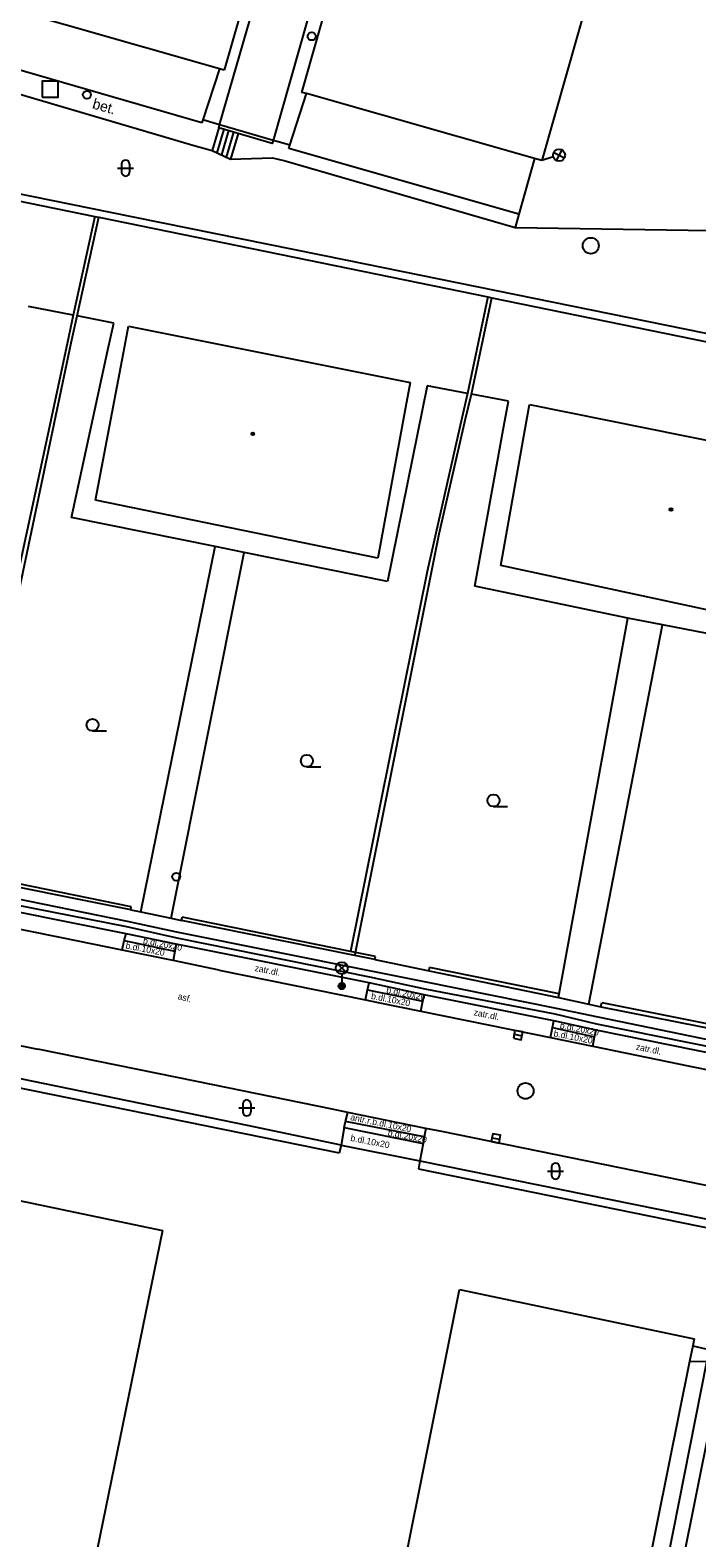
# Model space of a CAD drawing. Extents: x -595546 to -593986, y -1160845 to -1159202.
# Drawn here: x -595376.4 to -595334.8, y -1159560.6 to -1159466.4 of the extents above; entities that cross this region are included whole.
import ezdxf

# ---------------------------------------------------------------- set-up
doc = ezdxf.new("R2010")
doc.units = 0
for name, color, linetype in [('Level 26', 7, 'Continuous'), ('Level 27', 7, 'Continuous'), ('Level 28', 7, 'Continuous'), ('Level 33', 7, 'Continuous'), ('Level 36', 7, 'Continuous'), ('Level 39', 7, 'Continuous'), ('TM - budovy zdene_ betonove - VP', 7, 'Continuous'), ('TM - chodniky - VP', 7, 'Continuous'), ('TM - komunikace - VP', 7, 'Continuous'), ('TM - plot drateny_ kovovy - VP', 7, 'Continuous'), ('TM - podezdivka plotu - VP', 7, 'Continuous'), ('TM - popis povrchu', 7, 'Continuous'), ('TM - rozhrani mezi zpev. plochami mezi sebou - VP', 7, 'Continuous'), ('TM - rozhrani ploch obecne - VP', 7, 'Continuous'), ('TM - schody - VP', 7, 'Continuous'), ('TM - vjezd na pozemek', 7, 'Continuous')]:
    doc.layers.add(name, color=color, linetype=linetype)

msp = doc.modelspace()

# ---------------------------------------------------------------- linework, layer by layer
at = {"layer": 'Level 26'}
msp.add_lwpolyline([(-595375.66, -1159470.58), (-595374.66, -1159470.58), (-595374.66, -1159469.58), (-595375.66, -1159469.58)], close=True, dxfattribs=at)
at = {"layer": 'Level 27'}
for p, q in [((-595346.165, -1159529.123), (-595345.675, -1159529.217)), ((-595347.555, -1159535.583), (-595347.065, -1159535.677))]:
    msp.add_line(p, q, dxfattribs=at)
for points in [[(-595346.213, -1159529.368), (-595345.722, -1159529.463), (-595345.627, -1159528.972), (-595346.118, -1159528.877)], [(-595347.603, -1159535.828), (-595347.112, -1159535.923), (-595347.017, -1159535.432), (-595347.508, -1159535.337)]]:
    msp.add_lwpolyline(points, close=True, dxfattribs=at)
for centre in [(-595341.38, -1159479.86), (-595345.46, -1159532.66)]:
    msp.add_circle(centre, 0.5, dxfattribs=at)
at = {"layer": 'Level 28'}
for centre in [(-595358.82, -1159466.78), (-595372.86, -1159470.43), (-595367.28, -1159519.28)]:
    msp.add_circle(centre, 0.25, dxfattribs=at)
at = {"layer": 'Level 33'}
for p, q in [((-595343.724, -1159474.316), (-595344.44, -1159474.54)), ((-595343.699, -1159474.03), (-595343.034, -1159474.377)), ((-595343.193, -1159473.871), (-595343.54, -1159474.536)), ((-595357.205, -1159525.25), (-595356.675, -1159524.72)), ((-595357.205, -1159524.72), (-595356.675, -1159525.25)), ((-595356.94, -1159525.36), (-595356.94, -1159526.11))]:
    msp.add_line(p, q, dxfattribs=at)
for centre, radius in [((-595343.366, -1159474.204), 0.375), ((-595356.94, -1159524.985), 0.375), ((-595356.94, -1159526.11), 0.2), ((-595356.94, -1159526.11), 0.145), ((-595356.94, -1159526.11), 0.0876)]:
    msp.add_circle(centre, radius, dxfattribs=at)
at = {"layer": 'Level 36'}
for p, q in [((-595370.696, -1159474.766), (-595370.696, -1159475.266)), ((-595370.196, -1159474.766), (-595370.196, -1159475.266)), ((-595370.946, -1159475.016), (-595369.946, -1159475.016)), ((-595372.51, -1159510.175), (-595371.635, -1159510.175)), ((-595359.12, -1159512.415), (-595358.245, -1159512.415)), ((-595347.46, -1159514.895), (-595346.585, -1159514.895)), ((-595363.376, -1159533.726), (-595362.376, -1159533.726)), ((-595363.126, -1159533.476), (-595363.126, -1159533.976)), ((-595362.626, -1159533.476), (-595362.626, -1159533.976)), ((-595344.086, -1159537.666), (-595343.086, -1159537.666)), ((-595343.836, -1159537.416), (-595343.836, -1159537.916)), ((-595343.336, -1159537.416), (-595343.336, -1159537.916))]:
    msp.add_line(p, q, dxfattribs=at)
for centre in [(-595372.51, -1159509.8), (-595359.12, -1159512.04), (-595347.46, -1159514.52)]:
    msp.add_circle(centre, 0.375, dxfattribs=at)
for centre, start, end in [((-595370.446, -1159474.766), 0, 180), ((-595370.446, -1159475.266), 180, 0), ((-595362.876, -1159533.476), 0, 180), ((-595362.876, -1159533.976), 180, 0), ((-595343.586, -1159537.416), 0, 180), ((-595343.586, -1159537.916), 180, 0)]:
    msp.add_arc(centre, 0.25, start, end, dxfattribs=at)
at = {"layer": 'Level 39'}
for centre, radius in [((-595362.49, -1159491.61), 0.09), ((-595362.49, -1159491.61), 0.0398), ((-595336.37, -1159496.34), 0.09), ((-595336.37, -1159496.34), 0.0398)]:
    msp.add_circle(centre, radius, dxfattribs=at)
at = {"layer": 'TM - budovy zdene_ betonove - VP'}
for points in [[(-595339.82, -1159458.27), (-595344.44, -1159474.54)], [(-595361.41, -1159458.87), (-595364.28, -1159468.9)], [(-595359.44, -1159470.28), (-595356.59, -1159460.25)], [(-595365.69, -1159472.18), (-595379.95, -1159468.07)], [(-595364.57, -1159468.82), (-595365.63, -1159471.99)], [(-595364.28, -1159468.9), (-595364.57, -1159468.82)], [(-595360.19, -1159473.59), (-595359.15, -1159470.36)], [(-595359.15, -1159470.36), (-595359.44, -1159470.28)], [(-595365.63, -1159471.99), (-595365.69, -1159472.18)], [(-595360.25, -1159473.78), (-595360.19, -1159473.59)], [(-595345.88, -1159477.89), (-595360.25, -1159473.78)], [(-595344.89, -1159474.41), (-595345.88, -1159477.89)], [(-595344.44, -1159474.54), (-595344.89, -1159474.41)], [(-595372.32, -1159495.75), (-595370.58, -1159486.56), (-595370.26, -1159484.89)], [(-595370.26, -1159484.89), (-595352.66, -1159488.41)], [(-595352.66, -1159488.41), (-595352.95, -1159489.96), (-595354.68, -1159499.38)], [(-595347, -1159499.83), (-595345.51, -1159491.4), (-595345.22, -1159489.77)], [(-595345.22, -1159489.77), (-595325.69, -1159493.72)], [(-595354.68, -1159499.38), (-595372.32, -1159495.75)], [(-595327.54, -1159504.03), (-595347, -1159499.83)], [(-595380.81, -1159538.73), (-595368.15, -1159541.39)], [(-595368.15, -1159541.39), (-595372.58, -1159563.03)], [(-595355.1, -1159572.64), (-595349.58, -1159545.07)], [(-595349.58, -1159545.07), (-595334.92, -1159548.14)], [(-595334.92, -1159548.14), (-595335.01, -1159548.58)], [(-595335.01, -1159548.58), (-595335.21, -1159549.56)], [(-595335.21, -1159549.56), (-595347.31, -1159609.68)]]:
    msp.add_lwpolyline(points, dxfattribs=at)
at = {"layer": 'TM - chodniky - VP'}
for points in [[(-595345.88, -1159477.89), (-595346.1, -1159478.72)], [(-595346.1, -1159478.72), (-595333.95, -1159478.91)], [(-595373.73, -1159484.2), (-595376.51, -1159483.66)], [(-595373.82, -1159496.83), (-595371.55, -1159486.37), (-595371.19, -1159484.7)], [(-595371.19, -1159484.7), (-595373.48, -1159484.25)], [(-595351.6, -1159488.61), (-595351.92, -1159490.16), (-595354.09, -1159500.83)], [(-595349.09, -1159489.09), (-595351.6, -1159488.61)], [(-595346.53, -1159489.57), (-595348.84, -1159489.13)], [(-595348.62, -1159501.12), (-595346.82, -1159491.14), (-595346.53, -1159489.57)], [(-595364.86, -1159498.65), (-595373.82, -1159496.83)], [(-595369.49, -1159521.47), (-595364.86, -1159498.65)], [(-595367.59, -1159521.87), (-595363.04, -1159499.02)], [(-595354.09, -1159500.83), (-595363.04, -1159499.02)], [(-595339.07, -1159503.12), (-595348.62, -1159501.12)], [(-595343.35, -1159526.59), (-595339.07, -1159503.12)], [(-595341.5, -1159527.24), (-595336.91, -1159503.54)], [(-595324.44, -1159505.96), (-595336.91, -1159503.54)], [(-595356.79, -1159534.95), (-595356.71, -1159534.57), (-595356.57, -1159534.01)], [(-595356.79, -1159534.95), (-595356.97, -1159536.04)], [(-595351.69, -1159535), (-595351.79, -1159535.53), (-595351.85, -1159535.94), (-595352.06, -1159537.02)]]:
    msp.add_lwpolyline(points, dxfattribs=at)
at = {"layer": 'TM - komunikace - VP'}
for points in [[(-595494.97, -1159505.77), (-595492.02, -1159506.36), (-595491.42, -1159506.49), (-595491.05, -1159506.57), (-595482.89, -1159508.22), (-595482.53, -1159508.29), (-595481.54, -1159508.49), (-595477.16, -1159509.39), (-595476.19, -1159509.59), (-595464.06, -1159512.07), (-595454.23, -1159514.08), (-595444.42, -1159516.07), (-595434.65, -1159518.07), (-595424.78, -1159520.1), (-595414.98, -1159522.11), (-595405.18, -1159524.12), (-595395.48, -1159526.12), (-595385.67, -1159528.08), (-595375.94, -1159530.06)], [(-595370.42, -1159522.85), (-595381.1, -1159520.7), (-595394.89, -1159517.85)], [(-595370.67, -1159523.87), (-595370.53, -1159523.27), (-595370.42, -1159522.85)], [(-595367.28, -1159523.5), (-595367.36, -1159523.93), (-595367.47, -1159524.52)], [(-595355.23, -1159525.91), (-595367.28, -1159523.5)], [(-595367.47, -1159524.52), (-595370.67, -1159523.87)], [(-595355.46, -1159526.97), (-595355.33, -1159526.35), (-595355.23, -1159525.91)], [(-595355.46, -1159526.97), (-595354.78, -1159527.11), (-595351.99, -1159527.68)], [(-595351.99, -1159527.68), (-595351.88, -1159527.06), (-595351.8, -1159526.66)], [(-595343.7, -1159528.28), (-595351.8, -1159526.66)], [(-595343.9, -1159529.32), (-595343.78, -1159528.69), (-595343.7, -1159528.28)], [(-595343.9, -1159529.32), (-595341.26, -1159529.87)], [(-595341.26, -1159529.87), (-595341.16, -1159529.29), (-595341.05, -1159528.87)], [(-595333.33, -1159530.42), (-595341.05, -1159528.87)], [(-595356.57, -1159534.01), (-595357.55, -1159533.8), (-595366, -1159532.08), (-595375.94, -1159530.06)], [(-595351.69, -1159535), (-595356.57, -1159534.01)], [(-595336.6, -1159538.07), (-595350.69, -1159535.2), (-595351.69, -1159535)], [(-595317.01, -1159542.08), (-595326.91, -1159540.07), (-595336.6, -1159538.07)]]:
    msp.add_lwpolyline(points, dxfattribs=at)
at = {"layer": 'TM - plot drateny_ kovovy - VP'}
for points in [[(-595371.38, -1159477.78), (-595395.88, -1159472.8), (-595405.88, -1159470.76)], [(-595364.57, -1159472.3), (-595365.63, -1159471.99)], [(-595361.22, -1159473.28), (-595364.57, -1159472.3)], [(-595360.19, -1159473.59), (-595360.83, -1159473.4), (-595361.22, -1159473.28)], [(-595372.36, -1159478.03), (-595373.73, -1159484.2)], [(-595271.15, -1159498.28), (-595295.04, -1159493.3), (-595324.87, -1159487.25), (-595356.69, -1159480.77), (-595371.38, -1159477.78)], [(-595347.81, -1159483.06), (-595349.09, -1159489.09)], [(-595373.73, -1159484.2), (-595374.08, -1159485.88), (-595375.32, -1159491.73), (-595381.2, -1159518.9)], [(-595349.09, -1159489.09), (-595349.44, -1159490.64), (-595351.6, -1159500.22), (-595356.4, -1159523.95)], [(-595370.09, -1159521.17), (-595380.8, -1159518.98)], [(-595356.4, -1159523.95), (-595366.91, -1159521.81)], [(-595356.09, -1159524.01), (-595356.4, -1159523.95)], [(-595354.84, -1159524.26), (-595356.09, -1159524.01)], [(-595343.35, -1159526.59), (-595351.45, -1159524.95)], [(-595340.7, -1159527.13), (-595332.89, -1159528.69)], [(-595382.31, -1159531.4), (-595357.11, -1159536.53)], [(-595352.14, -1159537.53), (-595328.47, -1159542.35), (-595307.87, -1159546.66)]]:
    msp.add_lwpolyline(points, dxfattribs=at)
at = {"layer": 'TM - podezdivka plotu - VP'}
for points in [[(-595402.64, -1159471.83), (-595372.36, -1159478.03)], [(-595373.48, -1159484.25), (-595372.12, -1159478.08)], [(-595372.36, -1159478.03), (-595372.12, -1159478.08)], [(-595372.12, -1159478.08), (-595347.81, -1159483.06)], [(-595348.84, -1159489.13), (-595347.56, -1159483.11)], [(-595347.81, -1159483.06), (-595347.56, -1159483.11)], [(-595347.56, -1159483.11), (-595324.16, -1159487.9)], [(-595375.08, -1159491.78), (-595373.84, -1159485.93), (-595373.48, -1159484.25)], [(-595350.86, -1159497.87), (-595349.2, -1159490.68), (-595348.84, -1159489.13)], [(-595380.8, -1159518.98), (-595375.08, -1159491.78)], [(-595356.09, -1159524.01), (-595350.86, -1159497.87)], [(-595370.12, -1159521.34), (-595380.85, -1159519.21), (-595394.62, -1159516.45)], [(-595370.12, -1159521.34), (-595370.09, -1159521.17)], [(-595366.95, -1159522.01), (-595366.91, -1159521.81)], [(-595354.88, -1159524.46), (-595356.13, -1159524.21), (-595366.95, -1159522.01)], [(-595356.13, -1159524.21), (-595356.09, -1159524.01)], [(-595354.88, -1159524.46), (-595354.84, -1159524.26)], [(-595351.49, -1159525.16), (-595351.45, -1159524.95)], [(-595351.49, -1159525.16), (-595343.39, -1159526.82)], [(-595343.39, -1159526.82), (-595343.35, -1159526.59)], [(-595340.75, -1159527.4), (-595340.7, -1159527.13)], [(-595340.75, -1159527.4), (-595332.95, -1159528.94)], [(-595356.97, -1159536.04), (-595362.83, -1159534.82), (-595382.2, -1159530.85)], [(-595356.97, -1159536.04), (-595357.11, -1159536.53)], [(-595352.06, -1159537.02), (-595352.14, -1159537.53)], [(-595352.06, -1159537.02), (-595331.31, -1159541.24), (-595312.69, -1159545.03), (-595295.68, -1159548.59)]]:
    msp.add_lwpolyline(points, dxfattribs=at)
at = {"layer": 'TM - rozhrani mezi zpev. plochami mezi sebou - VP'}
for points in [[(-595310.71, -1159535.15), (-595310.53, -1159534.27), (-595315.95, -1159533.15), (-595324.97, -1159531.29), (-595333.15, -1159529.66), (-595340.93, -1159528.05), (-595343.53, -1159527.51), (-595351.67, -1159525.87), (-595355.1, -1159525.17), (-595367.24, -1159522.74), (-595370.32, -1159522.08), (-595380.93, -1159519.91)], [(-595293.84, -1159539.01), (-595311.17, -1159535.46), (-595311.01, -1159534.57), (-595316.04, -1159533.54), (-595325.04, -1159531.73), (-595333.28, -1159530.05), (-595341, -1159528.49), (-595343.61, -1159527.87), (-595351.74, -1159526.31), (-595355.18, -1159525.55), (-595367.22, -1159523.12), (-595370.36, -1159522.42), (-595380.99, -1159520.33)], [(-595370.53, -1159523.27), (-595367.36, -1159523.93)], [(-595367.28, -1159523.5), (-595370.42, -1159522.85)], [(-595355.33, -1159526.35), (-595351.88, -1159527.06)], [(-595351.8, -1159526.66), (-595355.23, -1159525.91)], [(-595341.05, -1159528.87), (-595343.7, -1159528.28)], [(-595343.78, -1159528.69), (-595341.16, -1159529.29)], [(-595356.79, -1159534.95), (-595351.85, -1159535.94)], [(-595351.79, -1159535.53), (-595356.71, -1159534.57)]]:
    msp.add_lwpolyline(points, dxfattribs=at)
at = {"layer": 'TM - rozhrani ploch obecne - VP'}
for points in [[(-595364.57, -1159472.3), (-595360.74, -1159459.06)], [(-595357.45, -1159460), (-595361.22, -1159473.28)], [(-595364.57, -1159468.82), (-595378.99, -1159464.7)], [(-595380.32, -1159469.44), (-595366.1, -1159473.62), (-595365.04, -1159473.91), (-595363.89, -1159474.46), (-595361.27, -1159474.38), (-595360.47, -1159474.55), (-595346.1, -1159478.72)], [(-595344.89, -1159474.41), (-595359.15, -1159470.36)], [(-595364.62, -1159472.49), (-595364.57, -1159472.3)], [(-595361.22, -1159473.28), (-595361.28, -1159473.48), (-595364.62, -1159472.49)], [(-595363.04, -1159499.02), (-595364.86, -1159498.65)], [(-595336.91, -1159503.54), (-595339.07, -1159503.12)], [(-595370.67, -1159523.87), (-595374.42, -1159523.1), (-595384.15, -1159521.14), (-595393.95, -1159519.15), (-595395.12, -1159518.91)], [(-595364.61, -1159525.11), (-595367.47, -1159524.52)], [(-595364.61, -1159525.11), (-595355.46, -1159526.97)], [(-595351.99, -1159527.68), (-595345.02, -1159529.09), (-595343.9, -1159529.32)], [(-595341.26, -1159529.87), (-595335.2, -1159531.12), (-595333.55, -1159531.45)], [(-595335.01, -1159548.58), (-595333.03, -1159549.04), (-595345.54, -1159611.32), (-595346.31, -1159611.23), (-595334.13, -1159549.59), (-595335.21, -1159549.56)]]:
    msp.add_lwpolyline(points, dxfattribs=at)
at = {"layer": 'TM - schody - VP'}
for points in [[(-595364.62, -1159472.49), (-595365.04, -1159473.91)], [(-595364.31, -1159472.58), (-595364.75, -1159474.05)], [(-595364.01, -1159472.67), (-595364.45, -1159474.19)], [(-595363.7, -1159472.76), (-595364.16, -1159474.33)], [(-595363.42, -1159472.85), (-595363.89, -1159474.46)]]:
    msp.add_lwpolyline(points, dxfattribs=at)
at = {"layer": 'TM - vjezd na pozemek'}
for points in [[(-595370.12, -1159521.34), (-595369.49, -1159521.47), (-595367.59, -1159521.87), (-595366.95, -1159522.01)], [(-595354.88, -1159524.46), (-595351.49, -1159525.16)], [(-595343.39, -1159526.82), (-595341.5, -1159527.24), (-595340.75, -1159527.4)], [(-595356.97, -1159536.04), (-595352.06, -1159537.02)]]:
    msp.add_lwpolyline(points, dxfattribs=at)

# ---------------------------------------------------------------- texts
at = {"layer": 'TM - popis povrchu'}
for s, height, rotation, p in [('bet.', 0.65, 344, (-595372.57, -1159471.27)), ('b.dl.10x20', 0.4, 349.0321, (-595370.47, -1159523.76)), ('b.dl.20x20', 0.4, 349.0321, (-595369.38, -1159523.45)), ('zatr.dl.', 0.4, 348.48516, (-595362.41, -1159525.16)), ('b.dl.10x20', 0.4, 349.0321, (-595355.13, -1159526.91)), ('b.dl.20x20', 0.4, 349.0321, (-595354.18, -1159526.54)), ('asf.', 0.4, 345.81837, (-595367.22, -1159526.92)), ('zatr.dl.', 0.4, 348.48516, (-595348.72, -1159527.93)), ('b.dl.20x20', 0.4, 349.0321, (-595343.34, -1159528.75)), ('b.dl.10x20', 0.4, 349.0321, (-595343.73, -1159529.25)), ('zatr.dl.', 0.4, 348.48516, (-595338.59, -1159530.08)), ('antr.r.b.dl.10x20', 0.4, 348.42015, (-595356.43, -1159534.48)), ('b.dl.20x20', 0.4, 349.0321, (-595354.09, -1159535.45)), ('b.dl.10x20', 0.4, 349.0321, (-595356.42, -1159535.78))]:
    msp.add_text(s, height=height, rotation=rotation, dxfattribs=at).set_placement(p)

doc.saveas('drawing.dxf')
